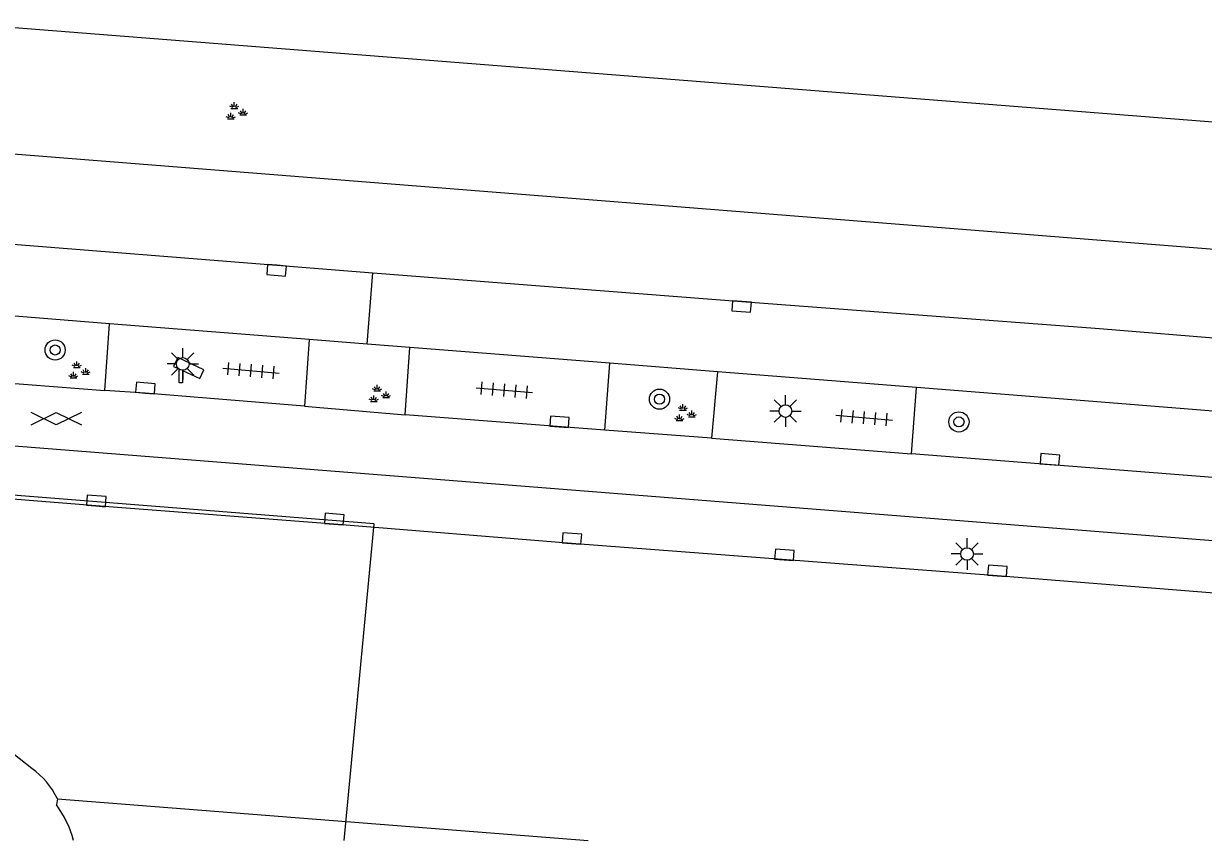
# Model space of a CAD drawing. Extents: x 132998 to 136004, y 396998 to 398512.
# Drawn here: x 133778.6 to 133825.36, y 397000 to 397032.37 of the extents above; entities that cross this region are included whole.
import ezdxf

# ---------------------------------------------------------------- set-up
doc = ezdxf.new("R2010")
doc.units = 0
for name, color, linetype in [('gg-afsc-hekwerk', 7, 'Continuous'), ('gg-knt-verharding', 7, 'Continuous'), ('gg-knt-verharding nz', 7, 'Continuous'), ('gt-symb-boom', 7, 'Continuous'), ('gt-symb-camera', 7, 'Continuous'), ('gt-symb-gesloten verharding', 7, 'Continuous'), ('gt-symb-groenvak', 7, 'Continuous'), ('gt-symb-kolk', 7, 'Continuous'), ('gt-symb-lichtmast', 7, 'Continuous'), ('gt-symb-tegel verharding', 7, 'Continuous')]:
    doc.layers.add(name, color=color, linetype=linetype)

# ---------------------------------------------------------------- blocks, each defined once
blk = doc.blocks.new('gt0-KOLK')
at = {"layer": 'gt-symb-kolk'}
blk.add_lwpolyline([(0, 0), (0.375, 0), (0.375, 0.4), (-0.375, 0.4), (-0.375, 0), (0, 0)], dxfattribs=at)
blk = doc.blocks.new('gt0-GRVAK')
at = {"layer": 'gt-symb-groenvak'}
for p, q in [((-0.11, 0.189), (-0.228, 0.24)), ((-0.182, 0.153), (0.088, 0.153)), ((-0.091, 0.211), (-0.156, 0.322)), ((-0.047, 0.214), (-0.047, 0.393)), ((-0.004, 0.211), (0.061, 0.322)), ((0.015, 0.189), (0.133, 0.24)), ((0.262, -0.052), (0.197, 0.059)), ((0.305, -0.049), (0.305, 0.13)), ((0.349, -0.052), (0.414, 0.059)), ((-0.245, -0.228), (-0.363, -0.177)), ((-0.318, -0.264), (-0.047, -0.264)), ((-0.226, -0.206), (-0.291, -0.095)), ((-0.183, -0.203), (-0.183, -0.024)), ((-0.139, -0.206), (-0.074, -0.095)), ((-0.12, -0.228), (-0.002, -0.177)), ((0.243, -0.074), (0.125, -0.023)), ((0.17, -0.11), (0.441, -0.11)), ((0.368, -0.074), (0.486, -0.023))]:
    blk.add_line(p, q, dxfattribs=at)
blk = doc.blocks.new('gt0-TEG1')
at = {"layer": 'gt-symb-tegel verharding'}
for p, q in [((-1.125, 0), (1.125, 0)), ((-0.9, -0.25), (-0.9, 0.25)), ((-0.45, -0.25), (-0.45, 0.25)), ((0, -0.25), (0, 0.25)), ((0.45, -0.25), (0.45, 0.25)), ((0.9, -0.25), (0.9, 0.25))]:
    blk.add_line(p, q, dxfattribs=at)
blk = doc.blocks.new('gt0-BOOM')
at = {"layer": 'gt-symb-boom'}
for radius in [0.4, 0.2]:
    blk.add_circle((0, 0), radius, dxfattribs=at)
blk = doc.blocks.new('gt0-LMAST')
at = {"layer": 'gt-symb-lichtmast'}
for p, q in [((-0.005, 0.246), (-0.005, 0.621)), ((-0.182, 0.173), (-0.447, 0.438)), ((0.172, 0.173), (0.437, 0.438)), ((-0.255, -0.004), (-0.63, -0.004)), ((-0.182, -0.181), (-0.447, -0.446)), ((-0.005, -0.254), (-0.005, -0.629)), ((0.437, -0.446), (0.172, -0.181)), ((0.245, -0.004), (0.62, -0.004))]:
    blk.add_line(p, q, dxfattribs=at)
blk.add_circle((-0.005, -0.004), 0.25, dxfattribs=at)
blk = doc.blocks.new('gt0-GESVH1')
at = {"layer": 'gt-symb-gesloten verharding'}
for p, q in [((-0.992, -0.261), (0.008, 0.239)), ((0.008, -0.261), (-0.992, 0.239)), ((0.008, 0.239), (1.008, -0.261)), ((1.008, 0.239), (0.008, -0.261))]:
    blk.add_line(p, q, dxfattribs=at)
blk = doc.blocks.new('gt0-CAMERA')
at = {"layer": 'gt-symb-camera'}
for points in [[(0.067, 0.484), (0.753, 0.164), (0.916, 0.514), (-0.121, 0.999), (-0.284, 0.648), (-0.067, 0.547)], [(0.067, 0.484), (0.067, 0), (-0.067, 0), (-0.067, 0.547)]]:
    blk.add_lwpolyline(points, dxfattribs=at)

msp = doc.modelspace()

# ---------------------------------------------------------------- linework, layer by layer
at = {"layer": 'gg-afsc-hekwerk'}
msp.add_lwpolyline([(133791.305, 397000), (133792.498, 397012.552), (133716.044, 397018.615)], dxfattribs=at)
at = {"layer": 'gg-knt-verharding'}
for p, q in [((133836.907, 397027.58), (133776.108, 397032.373)), ((133792.217, 397019.669), (133792.441, 397022.498)), ((133712.508, 397020.813), (133839.613, 397010.796)), ((133782.006, 397020.474), (133777.923, 397020.798)), ((133781.824, 397017.825), (133782.006, 397020.474)), ((133789.919, 397019.85), (133782.006, 397020.474)), ((133789.919, 397019.85), (133789.731, 397017.214)), ((133792.217, 397019.669), (133789.919, 397019.85)), ((133793.912, 397019.535), (133792.217, 397019.669)), ((133793.722, 397016.864), (133793.912, 397019.535)), ((133801.83, 397018.909), (133793.912, 397019.535)), ((133801.642, 397016.26), (133801.83, 397018.909)), ((133806.103, 397018.572), (133801.83, 397018.909)), ((133806.103, 397018.572), (133805.863, 397015.941)), ((133813.984, 397017.949), (133806.103, 397018.572)), ((133777.754, 397018.148), (133781.824, 397017.825)), ((133813.793, 397015.322), (133813.984, 397017.949)), ((133820.983, 397017.396), (133813.984, 397017.949)), ((133831.66, 397016.54), (133820.983, 397017.396)), ((133789.731, 397017.214), (133793.722, 397016.864)), ((133801.642, 397016.26), (133793.722, 397016.864)), ((133805.863, 397015.941), (133801.642, 397016.26)), ((133805.863, 397015.941), (133813.793, 397015.322)), ((133837.316, 397013.482), (133813.793, 397015.322)), ((133779.938, 397001.653), (133779.904, 397001.415)), ((133779.938, 397001.653), (133800.971, 397000))]:
    msp.add_line(p, q, dxfattribs=at)
for points in [[(133839.784, 397022.305), (133776.347, 397027.338), (133740.773, 397030.093), (133719.053, 397031.821)], [(133723.067, 397028.006), (133725.323, 397027.805), (133755.761, 397025.409), (133788.642, 397022.793), (133792.441, 397022.498)], [(133839.471, 397005.766), (133833.066, 397009.224), (133817.182, 397010.483), (133800.317, 397011.769), (133790.897, 397012.535), (133781.468, 397013.254), (133773.047, 397013.932), (133762.625, 397014.731), (133753.172, 397015.477), (133743.752, 397016.257), (133735.332, 397016.907), (133717.453, 397018.336), (133716.028, 397018.458)], [(133789.731, 397017.214), (133783.413, 397017.731), (133781.824, 397017.825)]]:
    msp.add_lwpolyline(points, dxfattribs=at)
for centre, radius, start, end in [((133762.855, 396983.143), 25.433, 50.814, 62.2026), ((133777, 397000.207), 3.274, 26.2023, 53.9966), ((133776.46, 396998.909), 4.259, 14.8363, 36.0369)]:
    msp.add_arc(centre, radius, start, end, dxfattribs=at)
at = {"layer": 'gg-knt-verharding nz'}
msp.add_line((133821.24, 397020.285), (133832.739, 397019.343), dxfattribs=at)
msp.add_lwpolyline([(133792.441, 397022.498), (133807.07, 397021.36), (133821.24, 397020.285)], dxfattribs=at)

# ---------------------------------------------------------------- block references
at = {"layer": 'gt-symb-boom'}
for p in [(133779.849, 397019.436), (133803.804, 397017.487), (133815.672, 397016.585)]:
    msp.add_blockref('gt0-BOOM', p, dxfattribs=at)
at = {"layer": 'gt-symb-camera'}
msp.add_blockref('gt0-CAMERA', (133784.83, 397018.141), dxfattribs=at)
at = {"layer": 'gt-symb-gesloten verharding'}
msp.add_blockref('gt0-GESVH1', (133779.886, 397016.726), dxfattribs=at)
at = {"layer": 'gt-symb-groenvak'}
for p in [(133786.998, 397028.861), (133780.758, 397018.593), (133792.662, 397017.659), (133804.78, 397016.903)]:
    msp.add_blockref('gt0-GRVAK', p, dxfattribs=at)
at = {"layer": 'gt-symb-kolk'}
for p, rotation in [((133788.642, 397022.793), 175.46947943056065), ((133807.07, 397021.36), 175.5265935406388), ((133783.413, 397017.731), -4.677856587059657), ((133799.826, 397016.391), -4.143690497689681), ((133819.262, 397014.901), -4.51568208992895), ((133781.468, 397013.254), -4.362186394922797), ((133790.897, 397012.535), -4.645028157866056), ((133800.317, 397011.769), -4.402418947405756), ((133808.741, 397011.121), -4.3213414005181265), ((133817.182, 397010.483), -4.580678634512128)]:
    msp.add_blockref('gt0-KOLK', p, dxfattribs=dict(at, rotation=rotation))
at = {"layer": 'gt-symb-lichtmast'}
for p in [(133784.914, 397018.89), (133808.801, 397017.021), (133815.997, 397011.356)]:
    msp.add_blockref('gt0-LMAST', p, dxfattribs=at)
at = {"layer": 'gt-symb-tegel verharding'}
for p, rotation in [((133787.614, 397018.62), -4.877880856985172), ((133797.653, 397017.844), -4.87788086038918), ((133811.913, 397016.754), -4.87788086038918)]:
    msp.add_blockref('gt0-TEG1', p, dxfattribs=dict(at, rotation=rotation))

doc.saveas('drawing.dxf')
